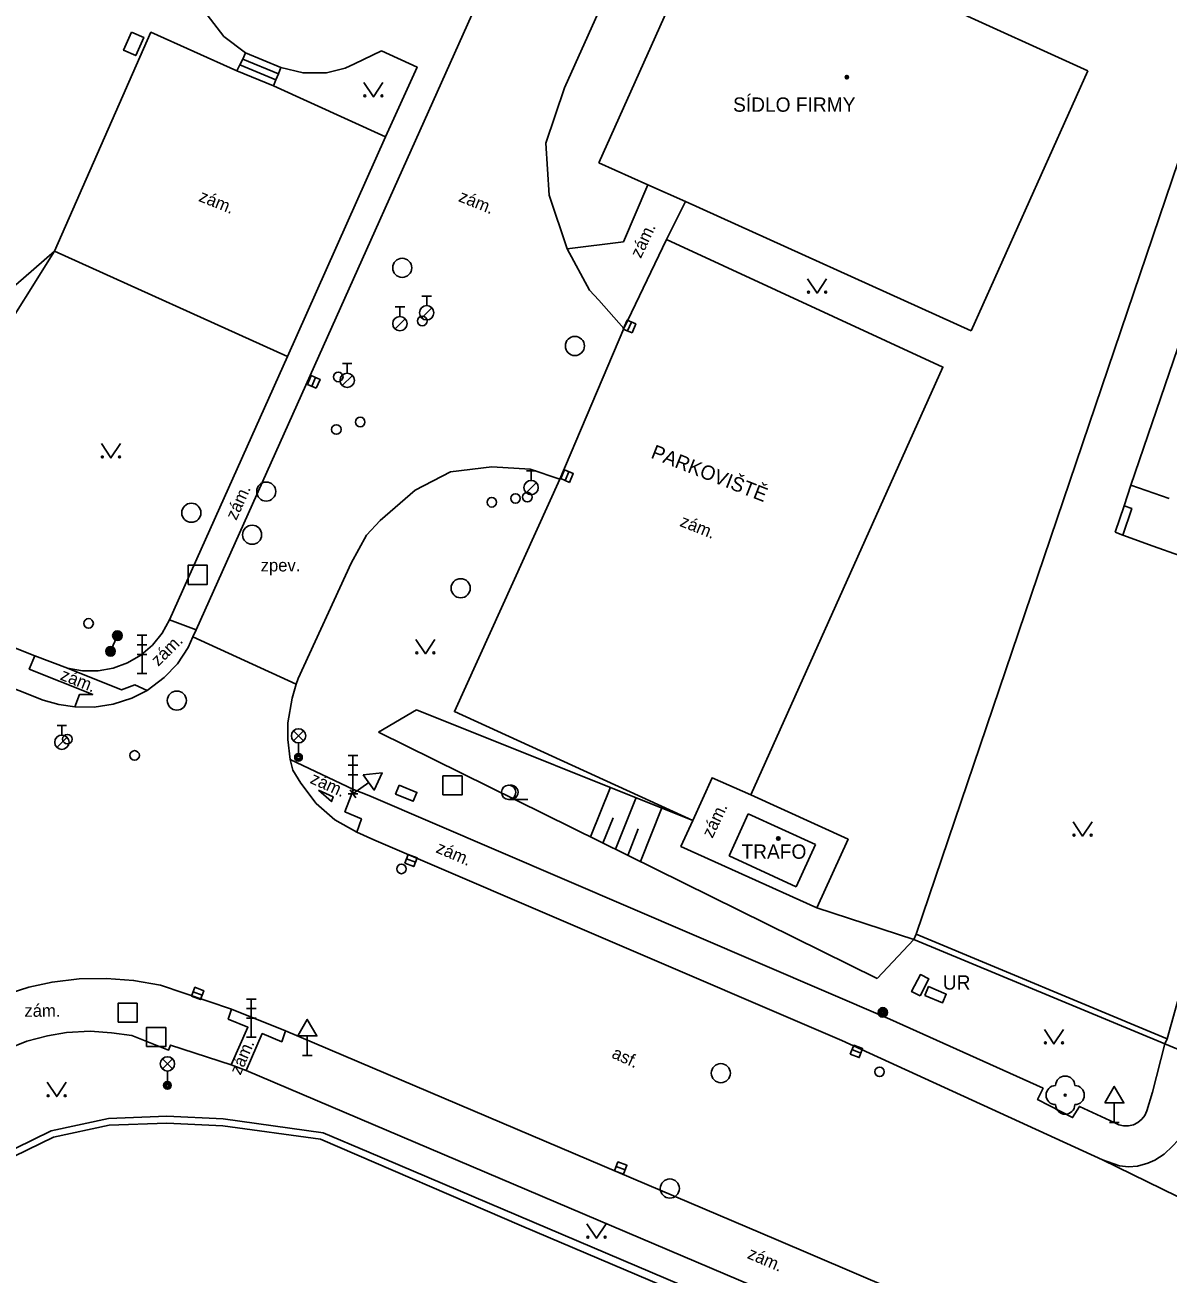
# Model space of a CAD drawing. Extents: x -596024 to -594475, y -1163820 to -1161957.
# Drawn here: x -594676 to -594616.2, y -1162253.3 to -1162187.9 of the extents above; entities that cross this region are included whole.
import ezdxf

# ---------------------------------------------------------------- set-up
doc = ezdxf.new("R2010")
doc.units = 0
for name, color, linetype in [('Level 10', 7, 'Continuous'), ('Level 11', 7, 'Continuous'), ('Level 14', 7, 'Continuous'), ('Level 15', 7, 'Continuous'), ('Level 22', 7, 'Continuous'), ('Level 24', 7, 'Continuous'), ('Level 25', 7, 'Continuous'), ('Level 26', 7, 'Continuous'), ('Level 27', 7, 'Continuous'), ('Level 28', 7, 'Continuous'), ('Level 33', 7, 'Continuous'), ('Level 34', 7, 'Continuous'), ('Level 36', 7, 'Continuous'), ('Level 39', 7, 'Continuous'), ('Level 40', 7, 'Continuous'), ('Level 41', 7, 'Continuous'), ('Level 5', 7, 'Continuous'), ('Level 7', 7, 'Continuous'), ('Level 8', 7, 'Continuous')]:
    doc.layers.add(name, color=color, linetype=linetype)

msp = doc.modelspace()

# ---------------------------------------------------------------- linework, layer by layer
at = {"layer": 'Level 10'}
for points in [[(-594647.57, -1162176.07), (-594667.06, -1162219.57)], [(-594647.63, -1162199.62), (-594648.57, -1162196.82), (-594648.76, -1162194.09), (-594647.78, -1162191.19), (-594642.44, -1162179.3), (-594641.26, -1162177.83), (-594639.73, -1162176.83), (-594637.87, -1162176.7)], [(-594642.44, -1162199.13), (-594644.66, -1162203.79)], [(-594642.44, -1162199.13), (-594627.96, -1162205.81), (-594638.02, -1162228.21)], [(-594644.66, -1162203.79), (-594645.98, -1162202.32), (-594646.47, -1162201.78), (-594647.63, -1162199.62)], [(-594675.07, -1162223.25), (-594696.91, -1162214.57), (-594697.58, -1162214.16), (-594698.03, -1162214), (-594698.11, -1162214.12), (-594710.48, -1162209.16)], [(-594658.95, -1162216.07), (-594658.14, -1162214.61), (-594657.43, -1162213.84), (-594655.6, -1162212.26), (-594653.74, -1162211.29), (-594651.57, -1162211.03), (-594649.57, -1162211.16), (-594648.02, -1162211.68), (-594653.54, -1162223.85), (-594641.05, -1162229.54)], [(-594661.71, -1162222.12), (-594658.95, -1162216.07)], [(-594667.23, -1162219.94), (-594667.47, -1162220.49), (-594668.04, -1162221.34), (-594668.73, -1162222.07), (-594669.62, -1162222.74)], [(-594667.06, -1162219.57), (-594667.23, -1162219.94)], [(-594661.83, -1162222.41), (-594661.71, -1162222.12)], [(-594669.62, -1162222.74), (-594670.43, -1162223.15), (-594671.4, -1162223.46), (-594672.4, -1162223.61), (-594673.41, -1162223.59)], [(-594662.13, -1162226.36), (-594662.25, -1162225.3), (-594662.25, -1162224.44), (-594662.04, -1162223.15), (-594661.83, -1162222.41)], [(-594673.41, -1162223.59), (-594674.25, -1162223.47), (-594675.07, -1162223.25)], [(-594658.64, -1162230.15), (-594659.8, -1162229.51), (-594660.78, -1162228.65), (-594661.58, -1162227.59), (-594661.99, -1162226.92), (-594662.13, -1162226.36)], [(-594641.05, -1162229.54), (-594640.05, -1162227.31), (-594638.02, -1162228.21)], [(-594657.76, -1162230.55), (-594658.64, -1162230.15)], [(-594657.76, -1162230.55), (-594633.25, -1162241.06), (-594619.61, -1162247.31)], [(-594680.58, -1162240.68), (-594679.63, -1162239.91), (-594678.66, -1162239.33), (-594677.36, -1162238.75), (-594675.81, -1162238.27), (-594674.6, -1162238), (-594673.18, -1162237.83), (-594671.75, -1162237.81), (-594670.33, -1162237.92), (-594668.92, -1162238.17)], [(-594665.21, -1162239.43), (-594668.92, -1162238.17)], [(-594665.21, -1162239.43), (-594662.38, -1162240.56)], [(-594662.38, -1162240.56), (-594636.69, -1162251.47), (-594598.02, -1162268)], [(-594615.03, -1162244.46), (-594615.41, -1162245.9), (-594615.64, -1162246.27), (-594615.94, -1162246.6), (-594616.38, -1162247.01), (-594616.86, -1162247.33), (-594617.24, -1162247.48), (-594617.77, -1162247.64), (-594618.25, -1162247.67), (-594618.72, -1162247.62), (-594619.61, -1162247.31)]]:
    msp.add_lwpolyline(points, dxfattribs=at)
at = {"layer": 'Level 11'}
for points in [[(-594667.06, -1162184), (-594667.01, -1162185.74), (-594666.49, -1162187.38), (-594665.61, -1162188.51), (-594664.47, -1162189.37)], [(-594674.48, -1162199.75), (-594669.43, -1162188.29), (-594664.92, -1162190.3)], [(-594664.62, -1162189.69), (-594664.47, -1162189.37)], [(-594664.47, -1162189.37), (-594662.62, -1162190.14)], [(-594657.36, -1162189.27), (-594655.49, -1162190.11), (-594657.15, -1162193.76), (-594663.01, -1162191.1)], [(-594662.62, -1162190.14), (-594661.46, -1162190.42), (-594660.24, -1162190.42), (-594659.26, -1162190.17), (-594658.76, -1162189.95), (-594657.36, -1162189.27)], [(-594664.92, -1162190.3), (-594664.77, -1162189.99)], [(-594664.77, -1162189.99), (-594664.62, -1162189.69)], [(-594664.77, -1162189.99), (-594662.88, -1162190.78)], [(-594664.62, -1162189.69), (-594662.75, -1162190.46)], [(-594664.92, -1162190.3), (-594663.01, -1162191.1)], [(-594662.88, -1162190.78), (-594662.75, -1162190.46)], [(-594662.75, -1162190.46), (-594662.62, -1162190.14)], [(-594663.01, -1162191.1), (-594662.88, -1162190.78)], [(-594662.28, -1162205.26), (-594657.15, -1162193.76)], [(-594647.63, -1162199.62), (-594644.69, -1162199.25), (-594643.42, -1162196.28)], [(-594641.44, -1162197.14), (-594642.44, -1162199.13)], [(-594668.45, -1162219.04), (-594662.28, -1162205.26), (-594674.48, -1162199.75)], [(-594648.02, -1162211.68), (-594644.66, -1162203.79)], [(-594709.69, -1162207.28), (-594706.75, -1162208.46), (-594705.56, -1162208.94), (-594695.35, -1162213.04), (-594675.51, -1162220.92)], [(-594618.12, -1162212), (-594618.48, -1162213.08)], [(-594618.48, -1162213.08), (-594618.95, -1162214.46)], [(-594618.48, -1162213.08), (-594618.08, -1162213.22), (-594618.55, -1162214.61)], [(-594618.95, -1162214.46), (-594618.55, -1162214.61)], [(-594618.55, -1162214.61), (-594616.95, -1162215.18)], [(-594616.23, -1162240.97), (-594610.75, -1162221.33), (-594614.19, -1162216.17), (-594616.95, -1162215.18)], [(-594668.45, -1162219.04), (-594668.84, -1162219.74), (-594669.35, -1162220.37), (-594669.96, -1162220.89), (-594670.65, -1162221.3), (-594671.4, -1162221.58), (-594672.19, -1162221.72), (-594673, -1162221.71), (-594673.79, -1162221.57)], [(-594668.45, -1162219.04), (-594667.06, -1162219.57)], [(-594671.54, -1162220.69), (-594671.18, -1162219.87)], [(-594661.83, -1162222.41), (-594667.23, -1162219.94)], [(-594673.41, -1162223.59), (-594673.17, -1162222.96), (-594672.47, -1162222.95), (-594675.8, -1162221.62), (-594675.51, -1162220.92)], [(-594675.51, -1162220.92), (-594673.79, -1162221.57)], [(-594673.79, -1162221.57), (-594670.97, -1162222.71), (-594670.27, -1162222.44), (-594669.62, -1162222.74)], [(-594662.13, -1162226.36), (-594658.82, -1162227.92)], [(-594660.65, -1162227.96), (-594659.89, -1162228.3), (-594659.98, -1162228.56), (-594660.65, -1162227.96)], [(-594658.82, -1162227.92), (-594659.27, -1162229.09), (-594658.41, -1162229.46), (-594658.64, -1162230.15)], [(-594658.82, -1162227.92), (-594658.02, -1162228.23), (-594630.74, -1162239.95), (-594622.72, -1162243.56), (-594623.01, -1162244.15), (-594621.17, -1162245.1), (-594620.82, -1162244.51), (-594618.99, -1162245.35)], [(-594638.02, -1162228.21), (-594632.93, -1162230.53), (-594634.57, -1162234.12)], [(-594634.57, -1162234.12), (-594641.68, -1162230.9), (-594641.05, -1162229.54)], [(-594665.21, -1162239.43), (-594665.38, -1162239.94), (-594664.35, -1162240.37), (-594665.22, -1162242.33)], [(-594678.88, -1162242.68), (-594677.95, -1162242.05), (-594676.96, -1162241.52), (-594675.92, -1162241.1), (-594674.84, -1162240.81), (-594673.84, -1162240.64), (-594672.61, -1162240.58), (-594671.49, -1162240.66), (-594670.43, -1162240.8)], [(-594665.22, -1162242.33), (-594668.4, -1162241.3), (-594668.51, -1162241.57), (-594670.43, -1162240.8)], [(-594664.44, -1162242.64), (-594663.6, -1162240.7), (-594662.58, -1162241.13), (-594662.38, -1162240.56)], [(-594617.28, -1162244.74), (-594616.99, -1162243.76), (-594616.35, -1162241.24)], [(-594664.44, -1162242.64), (-594665.22, -1162242.33)], [(-594625.75, -1162259.17), (-594636.44, -1162254.53), (-594664.44, -1162242.64)], [(-594618.99, -1162245.35), (-594618.76, -1162245.47), (-594618.5, -1162245.52), (-594618.24, -1162245.52), (-594617.99, -1162245.47), (-594617.75, -1162245.35), (-594617.55, -1162245.18), (-594617.39, -1162244.98), (-594617.28, -1162244.74)], [(-594608.68, -1162252.64), (-594619.61, -1162247.31)]]:
    msp.add_lwpolyline(points, dxfattribs=at)
at = {"layer": 'Level 14'}
for points in [[(-594706.7, -1162199.85), (-594697.69, -1162204.26), (-594692.88, -1162206.61), (-594684.89, -1162208.8), (-594674.48, -1162199.75)], [(-594674.48, -1162199.75), (-594680.74, -1162209.72), (-594681.17, -1162210.41), (-594682.51, -1162212.54)], [(-594657.51, -1162224.93), (-594655.53, -1162223.75)], [(-594655.53, -1162223.75), (-594641.05, -1162229.54)], [(-594631.41, -1162237.81), (-594657.51, -1162224.93)], [(-594634.57, -1162234.12), (-594629.48, -1162235.78)], [(-594629.48, -1162235.78), (-594631.41, -1162237.81)]]:
    msp.add_lwpolyline(points, dxfattribs=at)
at = {"layer": 'Level 15'}
for points in [[(-594645.37, -1162227.81), (-594646.41, -1162230.41)], [(-594644.03, -1162228.35), (-594645.11, -1162231.05)], [(-594642.68, -1162228.89), (-594643.8, -1162231.69)], [(-594645.23, -1162229.4), (-594645.76, -1162230.73)], [(-594643.91, -1162229.99), (-594644.46, -1162231.37)]]:
    msp.add_lwpolyline(points, dxfattribs=at)
at = {"layer": 'Level 22'}
msp.add_circle((-594621.56, -1162243.92), 0.05, dxfattribs=at)
for centre, start, end in [((-594621.56, -1162243.42), 0, 180), ((-594622.06, -1162243.92), 90, 270), ((-594621.06, -1162243.92), 270, 90), ((-594621.56, -1162244.42), 180, 0)]:
    msp.add_arc(centre, 0.5, start, end, dxfattribs=at)
at = {"layer": 'Level 24'}
for points in [[(-594670.44, -1162188.28), (-594669.8, -1162188.56), (-594670.22, -1162189.51), (-594670.86, -1162189.23), (-594670.44, -1162188.28)], [(-594656.43, -1162227.7), (-594655.5, -1162228.08), (-594655.69, -1162228.54), (-594656.62, -1162228.16), (-594656.43, -1162227.7)]]:
    msp.add_lwpolyline(points, dxfattribs=at)
for points in [[(-594629.158, -1162238.729), (-594628.698, -1162237.841), (-594629.142, -1162237.611), (-594629.602, -1162238.499)], [(-594628.908, -1162238.703), (-594627.989, -1162239.097), (-594627.792, -1162238.637), (-594628.711, -1162238.243)]]:
    msp.add_lwpolyline(points, close=True, dxfattribs=at)
at = {"layer": 'Level 25'}
for centre, radius in [((-594671.18, -1162219.87), 0.25), ((-594671.18, -1162219.87), 0.2), ((-594671.18, -1162219.87), 0.15), ((-594671.18, -1162219.87), 0.1), ((-594671.18, -1162219.87), 0.05), ((-594671.54, -1162220.69), 0.25), ((-594671.54, -1162220.69), 0.2), ((-594671.54, -1162220.69), 0.15), ((-594671.54, -1162220.69), 0.1), ((-594671.54, -1162220.69), 0.05), ((-594631.11, -1162239.59), 0.25), ((-594631.11, -1162239.59), 0.2), ((-594631.11, -1162239.59), 0.15), ((-594631.11, -1162239.59), 0.1), ((-594631.11, -1162239.59), 0.05)]:
    msp.add_circle(centre, radius, dxfattribs=at)
at = {"layer": 'Level 26'}
for points in [[(-594667.48, -1162217.19), (-594666.48, -1162217.19), (-594666.48, -1162216.19), (-594667.48, -1162216.19)], [(-594654.14, -1162228.21), (-594653.14, -1162228.21), (-594653.14, -1162227.21), (-594654.14, -1162227.21)], [(-594671.15, -1162240.11), (-594670.15, -1162240.11), (-594670.15, -1162239.11), (-594671.15, -1162239.11)], [(-594669.65, -1162241.38), (-594668.65, -1162241.38), (-594668.65, -1162240.38), (-594669.65, -1162240.38)]]:
    msp.add_lwpolyline(points, close=True, dxfattribs=at)
at = {"layer": 'Level 27'}
for p, q in [((-594644.468, -1162203.92), (-594644.272, -1162203.46)), ((-594660.998, -1162206.82), (-594660.802, -1162206.36)), ((-594647.738, -1162211.75), (-594647.542, -1162211.29)), ((-594656.044, -1162231.551), (-594655.576, -1162231.729)), ((-594667.214, -1162238.511), (-594666.746, -1162238.689)), ((-594632.724, -1162241.541), (-594632.256, -1162241.719)), ((-594645.064, -1162247.651), (-594644.596, -1162247.829))]:
    msp.add_line(p, q, dxfattribs=at)
for points in [[(-594644.238, -1162204.018), (-594644.042, -1162203.558), (-594644.502, -1162203.362), (-594644.698, -1162203.822)], [(-594660.768, -1162206.918), (-594660.572, -1162206.458), (-594661.032, -1162206.262), (-594661.228, -1162206.722)], [(-594647.508, -1162211.848), (-594647.312, -1162211.388), (-594647.772, -1162211.192), (-594647.968, -1162211.652)], [(-594656.132, -1162231.785), (-594655.665, -1162231.962), (-594655.488, -1162231.495), (-594655.955, -1162231.318)], [(-594667.302, -1162238.745), (-594666.835, -1162238.922), (-594666.658, -1162238.455), (-594667.125, -1162238.278)], [(-594632.812, -1162241.775), (-594632.345, -1162241.952), (-594632.168, -1162241.485), (-594632.635, -1162241.308)], [(-594645.152, -1162247.885), (-594644.685, -1162248.062), (-594644.508, -1162247.595), (-594644.975, -1162247.418)]]:
    msp.add_lwpolyline(points, close=True, dxfattribs=at)
for centre in [(-594656.27, -1162200.62), (-594647.23, -1162204.71), (-594663.39, -1162212.33), (-594667.31, -1162213.44), (-594664.13, -1162214.59), (-594653.21, -1162217.39), (-594668.07, -1162223.27), (-594639.59, -1162242.77), (-594642.26, -1162248.81)]:
    msp.add_circle(centre, 0.5, dxfattribs=at)
at = {"layer": 'Level 28'}
for p, q in [((-594655.24, -1162202.095), (-594654.74, -1162202.095)), ((-594654.99, -1162202.595), (-594654.99, -1162202.095)), ((-594656.64, -1162202.665), (-594656.14, -1162202.665)), ((-594656.39, -1162203.165), (-594656.39, -1162202.665)), ((-594655.248, -1162203.242), (-594654.718, -1162202.712)), ((-594656.648, -1162203.812), (-594656.118, -1162203.282)), ((-594659.4, -1162205.635), (-594658.9, -1162205.635)), ((-594659.15, -1162206.135), (-594659.15, -1162205.635)), ((-594659.408, -1162206.782), (-594658.878, -1162206.252)), ((-594649.77, -1162211.245), (-594649.27, -1162211.245)), ((-594649.52, -1162211.745), (-594649.52, -1162211.245)), ((-594649.778, -1162212.392), (-594649.248, -1162211.862)), ((-594674.34, -1162224.575), (-594673.84, -1162224.575)), ((-594674.09, -1162225.075), (-594674.09, -1162224.575)), ((-594674.348, -1162225.722), (-594673.818, -1162225.192))]:
    msp.add_line(p, q, dxfattribs=at)
for centre, radius in [((-594656.39, -1162203.54), 0.375), ((-594655.22, -1162203.4), 0.25), ((-594654.99, -1162202.97), 0.375), ((-594659.62, -1162206.33), 0.25), ((-594659.15, -1162206.51), 0.375), ((-594659.72, -1162209.08), 0.25), ((-594658.47, -1162208.69), 0.25), ((-594649.52, -1162212.12), 0.375), ((-594651.58, -1162212.89), 0.25), ((-594650.34, -1162212.69), 0.25), ((-594649.72, -1162212.62), 0.25), ((-594672.69, -1162219.23), 0.25), ((-594674.09, -1162225.45), 0.375), ((-594673.8, -1162225.29), 0.25), ((-594670.28, -1162226.14), 0.25), ((-594656.31, -1162232.08), 0.25), ((-594631.28, -1162242.7), 0.25)]:
    msp.add_circle(centre, radius, dxfattribs=at)
at = {"layer": 'Level 33'}
for p, q in [((-594670.14, -1162219.85), (-594669.64, -1162219.85)), ((-594669.89, -1162221.85), (-594669.89, -1162219.85)), ((-594670.14, -1162220.35), (-594669.64, -1162220.35)), ((-594670.14, -1162220.85), (-594669.64, -1162220.85)), ((-594670.14, -1162221.85), (-594669.64, -1162221.85)), ((-594661.965, -1162225.38), (-594661.435, -1162224.85)), ((-594661.965, -1162224.85), (-594661.435, -1162225.38)), ((-594661.7, -1162225.49), (-594661.7, -1162226.24)), ((-594659.1, -1162226.15), (-594658.6, -1162226.15)), ((-594659.1, -1162226.65), (-594658.6, -1162226.65)), ((-594658.85, -1162228.15), (-594658.85, -1162226.15)), ((-594659.1, -1162227.15), (-594658.6, -1162227.15)), ((-594659.1, -1162228.15), (-594658.6, -1162228.15)), ((-594664.42, -1162238.89), (-594663.92, -1162238.89)), ((-594664.17, -1162240.89), (-594664.17, -1162238.89)), ((-594664.42, -1162239.39), (-594663.92, -1162239.39)), ((-594664.42, -1162239.89), (-594663.92, -1162239.89)), ((-594664.42, -1162240.89), (-594663.92, -1162240.89)), ((-594668.825, -1162242.55), (-594668.295, -1162242.02)), ((-594668.825, -1162242.02), (-594668.295, -1162242.55)), ((-594668.56, -1162242.66), (-594668.56, -1162243.41))]:
    msp.add_line(p, q, dxfattribs=at)
for centre, radius in [((-594661.7, -1162225.115), 0.375), ((-594661.7, -1162226.24), 0.2), ((-594661.7, -1162226.24), 0.145), ((-594661.7, -1162226.24), 0.0876), ((-594668.56, -1162242.285), 0.375), ((-594668.56, -1162243.41), 0.2), ((-594668.56, -1162243.41), 0.145), ((-594668.56, -1162243.41), 0.0876)]:
    msp.add_circle(centre, radius, dxfattribs=at)
at = {"layer": 'Level 34'}
for p, q in [((-594658.997, -1162227.948), (-594658.703, -1162228.352)), ((-594658.026, -1162227.553), (-594658.85, -1162228.15)), ((-594661.24, -1162240.822), (-594661.24, -1162241.84)), ((-594661.49, -1162241.84), (-594660.99, -1162241.84)), ((-594618.99, -1162244.332), (-594618.99, -1162245.35)), ((-594619.24, -1162245.35), (-594618.74, -1162245.35))]:
    msp.add_line(p, q, dxfattribs=at)
for points in [[(-594658.319, -1162227.148), (-594657.732, -1162227.958), (-594657.324, -1162227.044)], [(-594661.74, -1162240.822), (-594660.74, -1162240.822), (-594661.24, -1162239.956)], [(-594619.49, -1162244.332), (-594618.49, -1162244.332), (-594618.99, -1162243.466)]]:
    msp.add_lwpolyline(points, close=True, dxfattribs=at)
at = {"layer": 'Level 36'}
msp.add_line((-594650.7, -1162228.445), (-594649.7, -1162228.445), dxfattribs=at)
for points in [[(-594658.28, -1162190.92), (-594657.78, -1162191.67), (-594657.28, -1162190.92)], [(-594635.05, -1162201.19), (-594634.55, -1162201.94), (-594634.05, -1162201.19)], [(-594672.02, -1162209.82), (-594671.52, -1162210.57), (-594671.02, -1162209.82)], [(-594655.56, -1162220.07), (-594655.06, -1162220.82), (-594654.56, -1162220.07)], [(-594621.15, -1162229.61), (-594620.65, -1162230.36), (-594620.15, -1162229.61)], [(-594622.65, -1162240.49), (-594622.15, -1162241.24), (-594621.65, -1162240.49)], [(-594674.86, -1162243.25), (-594674.36, -1162244), (-594673.86, -1162243.25)], [(-594646.6, -1162250.66), (-594646.1, -1162251.41), (-594645.6, -1162250.66)]]:
    msp.add_lwpolyline(points, dxfattribs=at)
for centre, radius in [((-594658.23, -1162191.62), 0.05), ((-594657.331, -1162191.62), 0.05), ((-594635, -1162201.89), 0.05), ((-594634.101, -1162201.89), 0.05), ((-594671.97, -1162210.52), 0.05), ((-594671.071, -1162210.52), 0.05), ((-594655.51, -1162220.77), 0.05), ((-594654.611, -1162220.77), 0.05), ((-594650.7, -1162228.07), 0.375), ((-594621.1, -1162230.31), 0.05), ((-594620.201, -1162230.31), 0.05), ((-594622.6, -1162241.19), 0.05), ((-594621.701, -1162241.19), 0.05), ((-594674.81, -1162243.95), 0.05), ((-594673.911, -1162243.95), 0.05), ((-594646.55, -1162251.36), 0.05), ((-594645.651, -1162251.36), 0.05)]:
    msp.add_circle(centre, radius, dxfattribs=at)
msp.add_arc((-594650.575, -1162228.07), 0.375, 260.40593, 99.59407, dxfattribs=at)
at = {"layer": 'Level 39'}
for centre, radius in [((-594632.99, -1162190.64), 0.09), ((-594632.99, -1162190.64), 0.0398), ((-594636.58, -1162230.49), 0.09), ((-594636.58, -1162230.49), 0.0398)]:
    msp.add_circle(centre, radius, dxfattribs=at)
at = {"layer": 'Level 5'}
for points in [[(-594639.81, -1162181.37), (-594645.98, -1162195.12)], [(-594620.38, -1162190.3), (-594627.83, -1162186.92)], [(-594626.49, -1162203.92), (-594620.38, -1162190.3)], [(-594618.12, -1162212), (-594611.88, -1162193.75)], [(-594645.98, -1162195.12), (-594643.42, -1162196.28)], [(-594643.42, -1162196.28), (-594641.44, -1162197.14)], [(-594641.44, -1162197.14), (-594626.49, -1162203.92)], [(-594616.11, -1162212.69), (-594618.12, -1162212)], [(-594639.16, -1162231.39), (-594638.16, -1162229.19)], [(-594638.16, -1162229.19), (-594634.64, -1162230.8)], [(-594634.64, -1162230.8), (-594635.64, -1162233.01)], [(-594635.64, -1162233.01), (-594639.16, -1162231.39)]]:
    msp.add_lwpolyline(points, dxfattribs=at)
at = {"layer": 'Level 7'}
for points in [[(-594629.36, -1162235.5), (-594604.58, -1162162.45)], [(-594629.36, -1162235.5), (-594629.48, -1162235.78)], [(-594616.35, -1162241.24), (-594629.48, -1162235.78)], [(-594616.23, -1162240.97), (-594629.36, -1162235.5)], [(-594616.23, -1162240.97), (-594616.35, -1162241.24)], [(-594660.41, -1162245.9), (-594665.64, -1162245.17), (-594668.6, -1162245.03), (-594671.65, -1162245.15), (-594674.65, -1162245.79), (-594677.48, -1162247.17), (-594680.09, -1162249.32)], [(-594679.84, -1162249.56), (-594677.29, -1162247.47), (-594674.53, -1162246.12), (-594671.61, -1162245.5), (-594668.6, -1162245.38), (-594665.67, -1162245.52), (-594660.54, -1162246.23), (-594650.02, -1162250.76), (-594617.62, -1162264.53)], [(-594660.41, -1162245.9), (-594658.02, -1162246.9), (-594617.44, -1162264.16)]]:
    msp.add_lwpolyline(points, dxfattribs=at)
at = {"layer": 'Level 8'}
msp.add_lwpolyline([(-594614.46, -1162242.03), (-594616.35, -1162241.24)], dxfattribs=at)

# ---------------------------------------------------------------- texts
at = {"layer": 'Level 40'}
for s, rotation, p in [('zám.', 338.13, (-594666.97, -1162197.11)), ('zám.', 338.13, (-594653.37, -1162197.12)), ('zám.', 64.68, (-594643.78, -1162200.16)), ('zám.', 65.55, (-594664.96, -1162213.87)), ('zám.', 338.13, (-594641.78, -1162214.12)), ('zám.', 44.68, (-594669.04, -1162221.51)), ('zám.', 338.48, (-594674.22, -1162222.16)), ('zám.', 335.9, (-594661.14, -1162227.57)), ('zám.', 64.5, (-594640.03, -1162230.51)), ('zám.', 336.84, (-594654.55, -1162231.2)), ('zám.', 66.59, (-594664.74, -1162242.91)), ('asf.', 335.38, (-594645.35, -1162241.94)), ('zám.', 336.87, (-594638.25, -1162252.44))]:
    msp.add_text(s, height=0.65, rotation=rotation, dxfattribs=at).set_placement(p)
for s, p in [('zpev.', (-594663.68, -1162216.51)), ('zám.', (-594676.05, -1162239.82))]:
    msp.add_text(s, height=0.65, dxfattribs=at).set_placement(p)
at = {"layer": 'Level 41'}
for s, p in [('SÍDLO FIRMY', (-594638.95, -1162192.45)), ('TRAFO', (-594638.51, -1162231.55)), ('UR', (-594627.97, -1162238.4))]:
    msp.add_text(s, height=0.75, dxfattribs=at).set_placement(p)
msp.add_text('PARKOVIŠTĚ', height=0.75, rotation=338.58, dxfattribs=at).set_placement((-594643.3, -1162210.55))

doc.saveas('drawing.dxf')
